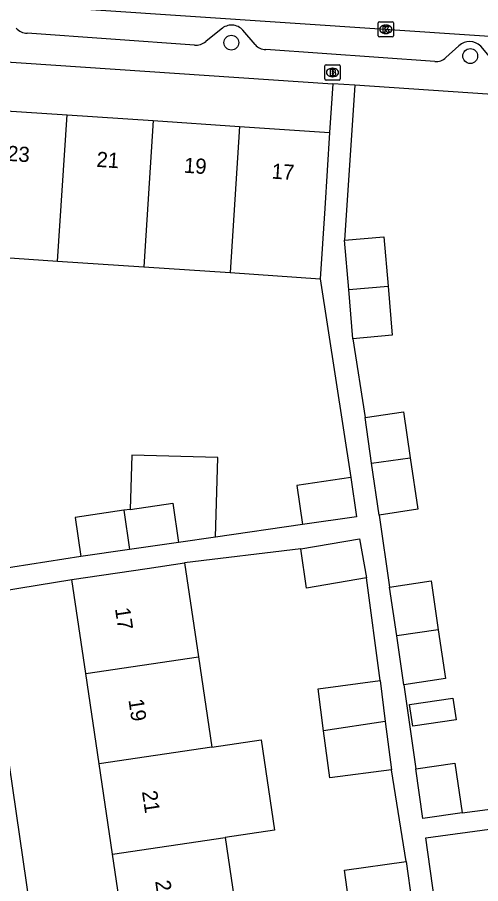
# Model space of a CAD drawing. Extents: x 159053 to 160041, y 380450 to 381422.
# Drawn here: x 159443.6 to 159474.1, y 381120.2 to 381177.1 of the extents above; entities that cross this region are included whole.
import ezdxf

# ---------------------------------------------------------------- set-up
doc = ezdxf.new("R2010")
doc.units = 0
for name, color, linetype in [('IMGEO_Boom', 7, 'Continuous'), ('IMGEO_Brandkraan', 7, 'Continuous'), ('IMGEO_Kolk', 7, 'Continuous'), ('IMGEO_Pand', 7, 'Continuous'), ('IMGEO_Pand_nummerreeks', 7, 'Continuous'), ('IMGEO_Rijbaan_lokaal_open', 7, 'Continuous'), ('IMGEO_Voetpad_open', 7, 'Continuous')]:
    doc.layers.add(name, color=color, linetype=linetype)

msp = doc.modelspace()

# ---------------------------------------------------------------- linework, layer by layer
at = {"layer": 'IMGEO_Boom'}
for centre in [(159457.712, 381175.468), (159473.428, 381174.586)]:
    msp.add_circle(centre, 0.489, dxfattribs=at)
at = {"layer": 'IMGEO_Brandkraan'}
for p, q in [((159463.869, 381173.083), (159463.869, 381173.935)), ((159463.944, 381174.009), (159464.796, 381174.009)), ((159464.357, 381173.789), (159464.382, 381173.789)), ((159464.87, 381173.935), (159464.87, 381173.083)), ((159464.38, 381173.229), (159464.355, 381173.229)), ((159464.796, 381173.009), (159463.944, 381173.009))]:
    msp.add_line(p, q, dxfattribs=at)
for points in [[(159463.869, 381173.083), (159463.869, 381173.935)], [(159463.944, 381174.009), (159464.796, 381174.009)], [(159464.217, 381173.709), (159464.217, 381173.309), (159464.43, 381173.309)], [(159464.448, 381173.709), (159464.217, 381173.709)], [(159464.396, 381173.628), (159464.342, 381173.628), (159464.342, 381173.552)], [(159464.87, 381173.935), (159464.87, 381173.083)], [(159464.342, 381173.552), (159464.395, 381173.552)], [(159464.404, 381173.476), (159464.342, 381173.476), (159464.342, 381173.395)], [(159464.342, 381173.395), (159464.404, 381173.395)], [(159464.796, 381173.009), (159463.944, 381173.009)]]:
    msp.add_lwpolyline(points, dxfattribs=at)
for centre, radius, start, end in [((159463.946, 381173.933), 0.0765, 91.552, 178.448), ((159463.946, 381173.933), 0.0765, 91.552, 178.448), ((159464.397, 381173.59), 0.0379, 267.8285, 90.9355), ((159464.452, 381173.564), 0.145, 59.4692, 91.5367), ((159464.477, 381173.611), 0.0922, 285.5137, 58.1501), ((159464.794, 381173.933), 0.0765, 1.552, 88.448), ((159464.794, 381173.933), 0.0765, 1.552, 88.448), ((159463.946, 381173.085), 0.0765, 181.552, 268.448), ((159463.946, 381173.085), 0.0765, 181.552, 268.448), ((159464.405, 381173.435), 0.0404, 269.8759, 90.5077), ((159464.436, 381173.56), 0.251, 268.6676, 293.5347), ((159464.482, 381173.419), 0.105, 301.3115, 78.989), ((159464.794, 381173.085), 0.0765, 271.552, 358.448), ((159464.794, 381173.085), 0.0765, 271.552, 358.448)]:
    msp.add_arc(centre, radius, start, end, dxfattribs=at)
for centre, major_axis, ratio, start_param, end_param in [((159464.356, 381173.509), (-0.387, 0.002), 0.722429, 4.712389, 7.853982), ((159464.381, 381173.509), (-0.39, 0.002), 0.717154, 1.570796, 4.712389)]:
    msp.add_ellipse(centre, major_axis=major_axis, ratio=ratio, start_param=start_param, end_param=end_param, dxfattribs=at)
at = {"layer": 'IMGEO_Kolk'}
for p, q in [((159467.374, 381175.921), (159467.374, 381176.773)), ((159467.449, 381176.847), (159468.301, 381176.847)), ((159467.862, 381176.627), (159467.887, 381176.627)), ((159468.375, 381176.773), (159468.375, 381175.921)), ((159467.885, 381176.067), (159467.86, 381176.067)), ((159468.301, 381175.847), (159467.449, 381175.847))]:
    msp.add_line(p, q, dxfattribs=at)
for points in [[(159467.374, 381175.921), (159467.374, 381176.773)], [(159467.449, 381176.847), (159468.301, 381176.847)], [(159467.695, 381176.547), (159467.818, 381176.547), (159467.818, 381176.396), (159467.948, 381176.547), (159468.112, 381176.547), (159467.966, 381176.396), (159468.119, 381176.147), (159467.967, 381176.147), (159467.882, 381176.311), (159467.818, 381176.244), (159467.818, 381176.147), (159467.695, 381176.147), (159467.695, 381176.547)], [(159468.375, 381176.773), (159468.375, 381175.921)], [(159468.301, 381175.847), (159467.449, 381175.847)]]:
    msp.add_lwpolyline(points, dxfattribs=at)
for centre, start, end in [((159467.451, 381176.771), 91.552, 178.448), ((159467.451, 381176.771), 91.552, 178.448), ((159468.299, 381176.771), 1.552, 88.448), ((159468.299, 381176.771), 1.552, 88.448), ((159467.451, 381175.923), 181.552, 268.448), ((159467.451, 381175.923), 181.552, 268.448), ((159468.299, 381175.923), 271.552, 358.448), ((159468.299, 381175.923), 271.552, 358.448)]:
    msp.add_arc(centre, 0.0765, start, end, dxfattribs=at)
for centre, major_axis, ratio, start_param, end_param in [((159467.861, 381176.347), (-0.387, 0.002), 0.722429, 4.712389, 7.853982), ((159467.886, 381176.347), (-0.39, 0.002), 0.717154, 1.570796, 4.712389)]:
    msp.add_ellipse(centre, major_axis=major_axis, ratio=ratio, start_param=start_param, end_param=end_param, dxfattribs=at)
at = {"layer": 'IMGEO_Pand'}
for points in [[(159441.199, 381171.104), (159446.901, 381170.721)], [(159446.274, 381161.104), (159446.901, 381170.721)], [(159446.901, 381170.721), (159452.564, 381170.341)], [(159452.564, 381170.341), (159451.96, 381160.723)], [(159452.564, 381170.341), (159458.247, 381169.959)], [(159458.247, 381169.959), (159457.638, 381160.343)], [(159458.247, 381169.959), (159464.177, 381169.561)], [(159464.177, 381169.561), (159463.857, 381164.572), (159463.56, 381159.946)], [(159465.152, 381162.484), (159467.743, 381162.701), (159468.023, 381159.463)], [(159465.432, 381159.239), (159465.152, 381162.484)], [(159440.588, 381161.485), (159446.274, 381161.104)], [(159446.274, 381161.104), (159451.96, 381160.723)], [(159451.96, 381160.723), (159457.638, 381160.343)], [(159457.638, 381160.343), (159463.56, 381159.946)], [(159465.432, 381159.239), (159468.023, 381159.463)], [(159468.023, 381159.463), (159468.302, 381156.225), (159465.712, 381156.001)], [(159465.712, 381156.001), (159465.432, 381159.239)], [(159466.509, 381150.814), (159469.042, 381151.192), (159469.484, 381148.167)], [(159466.942, 381147.81), (159466.509, 381150.814)], [(159456.673, 381142.949), (159456.815, 381148.18), (159451.153, 381148.333), (159451.056, 381144.772)], [(159466.942, 381147.81), (159469.484, 381148.167)], [(159469.484, 381148.167), (159469.977, 381144.79), (159467.434, 381144.394)], [(159467.434, 381144.394), (159466.942, 381147.81)], [(159465.572, 381146.862), (159462.013, 381146.347), (159462.384, 381143.776)], [(159465.572, 381146.862), (159465.944, 381144.291), (159462.384, 381143.776)], [(159451.056, 381144.772), (159453.854, 381145.177), (159454.227, 381142.596)], [(159450.64, 381144.712), (159447.427, 381144.248), (159447.8, 381141.667)], [(159451.056, 381144.772), (159450.64, 381144.712)], [(159450.64, 381144.712), (159451.014, 381142.132)], [(159456.673, 381142.949), (159454.227, 381142.596)], [(159462.28, 381142.183), (159466.154, 381142.845), (159466.594, 381140.266)], [(159454.227, 381142.596), (159451.014, 381142.132)], [(159451.014, 381142.132), (159447.8, 381141.667)], [(159466.594, 381140.266), (159462.663, 381139.594), (159462.28, 381142.183)], [(159447.219, 381140.164), (159452.166, 381140.894), (159454.635, 381141.258)], [(159454.635, 381141.258), (159455.548, 381135.071)], [(159448.132, 381133.977), (159447.219, 381140.164)], [(159468.12, 381139.667), (159470.852, 381140.068), (159471.323, 381136.86)], [(159468.591, 381136.459), (159468.12, 381139.667)], [(159471.323, 381136.86), (159468.591, 381136.459)], [(159471.323, 381136.86), (159471.795, 381133.645), (159469.063, 381133.244)], [(159469.063, 381133.244), (159468.591, 381136.459)], [(159448.132, 381133.977), (159455.548, 381135.071)], [(159455.548, 381135.071), (159456.424, 381129.135)], [(159449.008, 381128.041), (159448.132, 381133.977)], [(159463.78, 381130.22), (159463.422, 381132.983), (159467.494, 381133.511)], [(159467.494, 381133.511), (159467.843, 381130.819)], [(159472.292, 381132.368), (159472.503, 381130.933), (159469.643, 381130.513), (159469.432, 381131.948), (159472.292, 381132.368)], [(159467.843, 381130.819), (159463.78, 381130.22)], [(159467.843, 381130.819), (159468.254, 381127.642)], [(159468.254, 381127.642), (159464.182, 381127.115), (159463.78, 381130.22)], [(159456.424, 381129.135), (159459.673, 381129.614), (159460.549, 381123.678), (159457.299, 381123.199)], [(159456.424, 381129.135), (159449.008, 381128.041)], [(159449.883, 381122.105), (159449.008, 381128.041)], [(159469.857, 381127.711), (159472.417, 381128.077), (159472.893, 381124.821)], [(159472.893, 381124.821), (159470.319, 381124.453), (159469.857, 381127.711)], [(159449.883, 381122.105), (159457.299, 381123.199)], [(159457.299, 381123.199), (159458.175, 381117.264)], [(159450.759, 381116.17), (159449.883, 381122.105)], [(159465.536, 381118.35), (159465.153, 381121.049), (159469.208, 381121.627)], [(159469.208, 381121.627), (159469.59, 381118.948)]]:
    msp.add_lwpolyline(points, dxfattribs=at)
at = {"layer": 'IMGEO_Rijbaan_lokaal_open'}
msp.add_lwpolyline([(159371.374, 381182.825), (159487.158, 381175.068), (159489.604, 381174.872)], dxfattribs=at)
at = {"layer": 'IMGEO_Voetpad_open'}
for points in [[(159400.883, 381177.042), (159464.393, 381172.763)], [(159455.277, 381175.309), (159444.275, 381176.093)], [(159457.043, 381176.356), (159456.029, 381175.539)], [(159459.279, 381175.345), (159458.471, 381176.284)], [(159471.098, 381174.239), (159459.974, 381175.008)], [(159472.684, 381175.27), (159471.834, 381174.5)], [(159474.913, 381174.302), (159474.118, 381175.245)], [(159464.393, 381172.763), (159464.177, 381169.561)], [(159465.838, 381172.666), (159464.393, 381172.763)], [(159465.838, 381172.666), (159465.152, 381162.484)], [(159491.067, 381170.966), (159465.838, 381172.666)], [(159463.56, 381159.946), (159465.572, 381146.862)], [(159465.712, 381156.001), (159466.509, 381150.814)], [(159467.434, 381144.394), (159468.12, 381139.667)], [(159462.384, 381143.776), (159456.673, 381142.949)], [(159462.28, 381142.183), (159454.635, 381141.258)], [(159447.8, 381141.667), (159441.061, 381140.618)], [(159441.426, 381139.219), (159447.219, 381140.164)], [(159467.494, 381133.511), (159466.594, 381140.266)], [(159441.426, 381139.219), (159442.648, 381130.967), (159447.531, 381097.239)], [(159469.063, 381133.244), (159469.857, 381127.711)], [(159469.208, 381121.627), (159468.254, 381127.642)], [(159472.893, 381124.821), (159480.395, 381125.804)], [(159474.122, 381097.322), (159470.503, 381123.163), (159480.328, 381124.503)]]:
    msp.add_lwpolyline(points, dxfattribs=at)
for centre, radius, start, end in [((159457.722, 381175.627), 0.996, 41.2614, 132.9658), ((159444.245, 381176.978), 0.885, 218.8019, 271.9509), ((159455.388, 381176.291), 0.988, 263.5554, 310.4572), ((159459.986, 381175.917), 0.909, 218.9965, 269.2668), ((159473.388, 381174.507), 1.038, 45.302, 132.7004), ((159471.21, 381175.091), 0.86, 262.5166, 316.5344)]:
    msp.add_arc(centre, radius, start, end, dxfattribs=at)

# ---------------------------------------------------------------- texts
at = {"layer": 'IMGEO_Pand_nummerreeks'}
for s, rotation, p in [('23', 356.159, (159442.925, 381167.7)), ('21', 356.159, (159448.811, 381167.306)), ('19', 356.159, (159454.563, 381166.919)), ('17', 356.159, (159460.337, 381166.531)), ('17', 278.3929, (159450.048, 381138.255)), ('19', 278.3929, (159450.935, 381132.247)), ('21', 278.3936, (159451.824, 381126.216)), ('23', 278.3929, (159452.693, 381120.321))]:
    msp.add_text(s, height=1, rotation=rotation, dxfattribs=at).set_placement(p)

doc.saveas('drawing.dxf')
